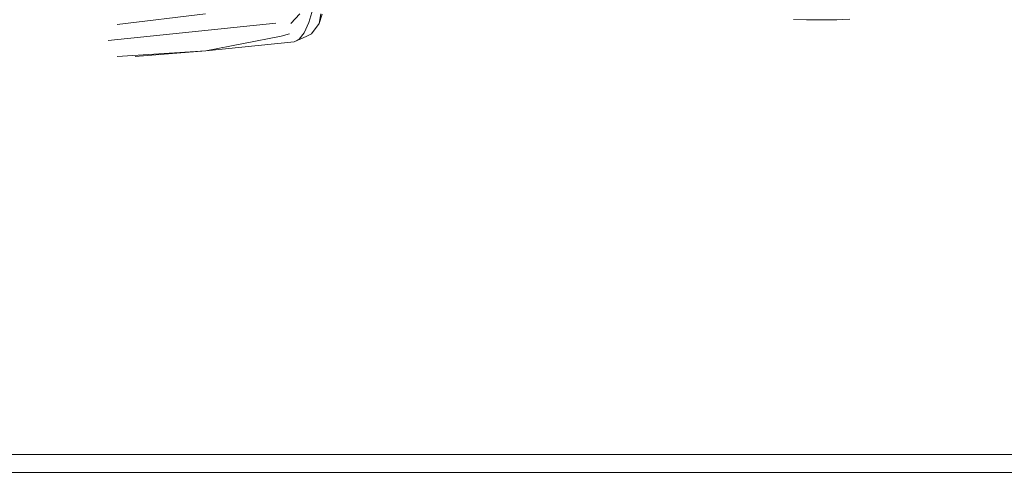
# Model space of a CAD drawing. Header units: millimetres. Extents: x 321 to 585, y -277 to 9.
# Tile 959 of 1056: x 352.914 to 354.011, y -4.912 to -4.408. Entities that reach past the tile are written whole.
import ezdxf

# ---------------------------------------------------------------- set-up
doc = ezdxf.new("R2010")
doc.units = ezdxf.units.MM
doc.header["$MEASUREMENT"] = 0
for name, color, linetype, lineweight in [('IFC-Elemento de mobília-Contorno', 152, 'Continuous', 5), ('IFC-Laje-Contorno', 134, 'Continuous', 5), ('IFC-Parede padrão-Contorno', 44, 'Continuous', 5)]:
    doc.layers.add(name, color=color, linetype=linetype, lineweight=lineweight)

msp = doc.modelspace()

# ---------------------------------------------------------------- linework, layer by layer
at = {"layer": 'IFC-Elemento de mobília-Contorno', "color": 7, "lineweight": 5}
for p, q in [((353.2359, -4.4111), (353.2404, -4.3961)), ((353.2359, -4.4111), (353.2404, -4.3961)), ((353.0222, -4.4131), (353.1206, -4.4012)), ((353.0222, -4.4131), (353.1206, -4.4012)), ((353.2159, -4.4121), (353.2257, -4.4015)), ((353.2159, -4.4121), (353.2257, -4.4015)), ((353.2473, -4.4121), (353.2491, -4.4015)), ((353.2473, -4.4121), (353.2491, -4.4015)), ((353.2473, -4.4121), (353.2508, -4.4017)), ((353.2473, -4.4121), (353.2508, -4.4017)), ((353.7757, -4.4078), (353.7903, -4.408)), ((353.7757, -4.4078), (353.7903, -4.408)), ((353.7903, -4.408), (353.806, -4.408)), ((353.7903, -4.408), (353.806, -4.408)), ((353.806, -4.408), (353.8229, -4.4081)), ((353.806, -4.408), (353.8229, -4.4081)), ((353.8229, -4.4081), (353.8241, -4.408)), ((353.8229, -4.4081), (353.8241, -4.408)), ((353.8229, -4.4081), (353.8241, -4.408)), ((353.8232, -4.408), (353.8388, -4.4074)), ((353.8232, -4.408), (353.8388, -4.4074)), ((353.8232, -4.408), (353.8243, -4.4079)), ((353.059, -4.4262), (353.1057, -4.4214)), ((353.059, -4.4262), (353.1057, -4.4214)), ((353.1057, -4.4214), (353.1524, -4.4166)), ((353.1057, -4.4214), (353.1524, -4.4166)), ((353.1524, -4.4166), (353.1991, -4.4118)), ((353.1524, -4.4166), (353.1991, -4.4118)), ((353.2307, -4.4224), (353.2359, -4.4111)), ((353.2307, -4.4224), (353.2359, -4.4111)), ((353.2388, -4.4238), (353.2473, -4.4121)), ((353.2388, -4.4238), (353.2473, -4.4121)), ((353.0123, -4.431), (353.059, -4.4262)), ((353.0123, -4.431), (353.059, -4.4262)), ((353.1209, -4.4426), (353.2051, -4.4264)), ((353.1209, -4.4426), (353.2051, -4.4264)), ((353.1209, -4.4426), (353.2193, -4.4325)), ((353.1209, -4.4426), (353.2193, -4.4325)), ((353.2051, -4.4264), (353.2144, -4.4238)), ((353.2051, -4.4264), (353.2144, -4.4238)), ((353.2193, -4.4325), (353.2334, -4.4264)), ((353.2193, -4.4325), (353.2334, -4.4264)), ((353.2193, -4.4325), (353.2252, -4.4296)), ((353.2193, -4.4325), (353.2252, -4.4296)), ((353.2252, -4.4296), (353.2307, -4.4224)), ((353.2252, -4.4296), (353.2307, -4.4224)), ((353.2334, -4.4264), (353.2388, -4.4238)), ((353.2334, -4.4264), (353.2388, -4.4238)), ((353.0224, -4.4489), (353.1209, -4.4426)), ((353.0224, -4.4489), (353.1209, -4.4426)), ((353.0424, -4.4489), (353.1209, -4.4426)), ((353.0424, -4.4489), (353.1209, -4.4426))]:
    msp.add_line(p, q, dxfattribs=at)
at = {"layer": 'IFC-Laje-Contorno', "color": 7, "lineweight": 5}
for p, q in [((346.7981, -4.9124), (356.7303, -4.9124)), ((353.3813, -4.9124), (355.6707, -4.9124))]:
    msp.add_line(p, q, dxfattribs=at)
at = {"layer": 'IFC-Parede padrão-Contorno', "color": 7, "lineweight": 5}
for p, q in [((351.2958, -4.8924), (355.6907, -4.8924)), ((348.6834, -4.9124), (355.6907, -4.9124))]:
    msp.add_line(p, q, dxfattribs=at)

doc.saveas('drawing.dxf')
